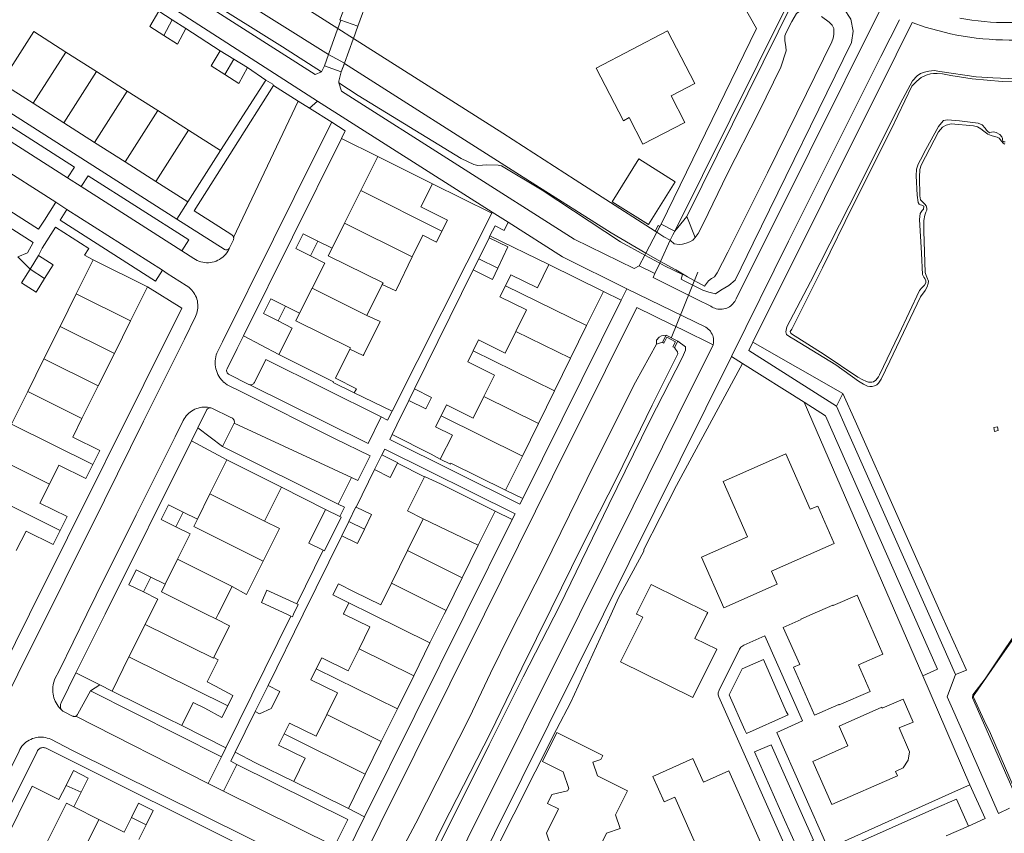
# Model space of a CAD drawing. Header units: metres. Extents: x 89888 to 94270, y 464165 to 468904.
# Tile 320 of 369: x 93021 to 93167, y 467467 to 467588. Entities that reach past the tile are written whole.
import ezdxf

# ---------------------------------------------------------------- set-up
doc = ezdxf.new("R2010")
doc.units = ezdxf.units.M
for name, color, linetype, lineweight in [('B_BEBOUWINGSGRENS_0', 251, 'CONTINUOUS', 13), ('B_LUIFEL_1', 251, 'CONTINUOUS', 13), ('B_TUSSENMUUR_0', 251, 'CONTINUOUS', 13), ('G_GRENS_ALGEMEEN_0', 251, 'CONTINUOUS', 13), ('K_KUNSTWERKGRENS_0', 251, 'CONTINUOUS', 13), ('K_KUNSTWERKGRENS_1', 251, 'CONTINUOUS', 13), ('T_CULTUURGRENS_0', 251, 'CONTINUOUS', 13), ('T_HEK_LIJN_0', 251, 'CONTINUOUS', 13), ('V_WEGGRENS_0', 251, 'CONTINUOUS', 13), ('V_WEGGRENS_1', 251, 'CONTINUOUS', 13), ('W_DUIKER_-1', 251, 'CONTINUOUS', 13), ('W_WALBESCHERMING_LIJN_0', 251, 'CONTINUOUS', 13), ('W_WATERGRENS_0', 251, 'CONTINUOUS', 13)]:
    doc.layers.add(name, color=color, linetype=linetype, lineweight=lineweight)

msp = doc.modelspace()

# ---------------------------------------------------------------- linework, layer by layer
at = {"layer": 'B_BEBOUWINGSGRENS_0'}
for p, q in [((93041.25, 467589.59), (93043.27, 467588.3)), ((93043.27, 467588.3), (93045.29, 467587.01)), ((93120.9, 467578.81), (93116.84, 467586.64)), ((93027.45, 467583.5), (93032.01, 467580.59)), ((93050.37, 467583.68), (93052.39, 467582.43)), ((93052.39, 467582.43), (93054.42, 467581.18)), ((93032.01, 467580.59), (93036.56, 467577.69)), ((93036.56, 467577.69), (93041.1, 467574.79)), ((93027.15, 467572.98), (93022.6, 467575.89)), ((93041.1, 467574.79), (93045.65, 467571.89)), ((93031.7, 467570.08), (93027.15, 467572.98)), ((93045.65, 467571.89), (93050.41, 467568.86)), ((93036.25, 467567.17), (93031.7, 467570.08)), ((93050.41, 467568.86), (93045.57, 467561.23)), ((93040.8, 467564.27), (93036.25, 467567.17)), ((93071.27, 467562.92), (93073.79, 467567.97)), ((93073.79, 467567.97), (93081.9, 467563.93)), ((93112.55, 467567.61), (93108.58, 467561.26)), ((93045.57, 467561.23), (93040.8, 467564.27)), ((93068.86, 467558.1), (93071.27, 467562.92)), ((93066.99, 467554.35), (93068.86, 467558.1)), ((93064.88, 467555.4), (93066.99, 467554.35)), ((93022.13, 467551.23), (93023.41, 467553.26)), ((93029.01, 467547.59), (93031.53, 467552.65)), ((93031.53, 467552.65), (93039.6, 467548.64)), ((93087.97, 467551.14), (93088.78, 467552.78)), ((93088.78, 467552.78), (93091.63, 467551.37)), ((93099.2, 467551.93), (93107.32, 467547.94)), ((93039.6, 467548.64), (93037.07, 467543.57)), ((93062.17, 467544.69), (93064.03, 467548.42)), ((93074.46, 467548.99), (93072.16, 467544.38)), ((93026.6, 467542.75), (93029.01, 467547.59)), ((93107.32, 467547.94), (93104.81, 467542.86)), ((93060.06, 467545.74), (93062.17, 467544.69)), ((93024.19, 467537.9), (93026.6, 467542.75)), ((93037.07, 467543.57), (93034.66, 467538.73)), ((93104.81, 467542.86), (93102.43, 467538.03)), ((93021.79, 467533.08), (93024.19, 467537.9)), ((93034.66, 467538.73), (93032.26, 467533.9)), ((93102.43, 467538.03), (93100.04, 467533.18)), ((93032.26, 467533.9), (93029.85, 467529.06)), ((93019.38, 467528.24), (93021.79, 467533.08)), ((93078.41, 467531.74), (93079.25, 467533.45)), ((93100.04, 467533.18), (93097.65, 467528.33)), ((93097.65, 467528.33), (93095.26, 467523.49)), ((93073.31, 467521.47), (93074.4, 467523.67)), ((93095.26, 467523.49), (93092.76, 467518.43)), ((93048.86, 467517.86), (93051.37, 467522.92)), ((93051.37, 467522.92), (93059.48, 467518.86)), ((93092.76, 467518.43), (93084.63, 467522.42)), ((93059.48, 467518.86), (93056.98, 467513.83)), ((93046.99, 467514.09), (93048.86, 467517.86)), ((93044.87, 467515.14), (93046.99, 467514.09)), ((93066.01, 467515.54), (93068.16, 467514.48)), ((93068.16, 467514.48), (93068.34, 467514.4)), ((93091.22, 467515.32), (93088.71, 467510.24)), ((93068.43, 467511.62), (93069.47, 467513.78)), ((93078.22, 467509.43), (93080.55, 467514.17)), ((93045.9, 467511.91), (93043.78, 467512.96)), ((93044.04, 467508.17), (93045.9, 467511.91)), ((93088.71, 467510.24), (93086.33, 467505.41)), ((93075.82, 467504.58), (93078.22, 467509.43)), ((93042.19, 467504.43), (93044.04, 467508.17)), ((93040.07, 467505.49), (93042.19, 467504.43)), ((93086.33, 467505.41), (93083.93, 467500.55)), ((93057.33, 467503.57), (93061.76, 467501.52)), ((93036.83, 467493.64), (93039.23, 467498.47)), ((93081.54, 467495.72), (93079.13, 467490.83)), ((93034.31, 467488.58), (93036.83, 467493.64)), ((93079.13, 467490.83), (93076.71, 467485.91)), ((93055.59, 467485.53), (93057.49, 467489.38)), ((93076.71, 467485.91), (93074.31, 467481.07)), ((93074.31, 467481.07), (93071.92, 467476.22)), ((93101.31, 467476.57), (93102.14, 467474.11)), ((93069.42, 467471.15), (93061.31, 467475.16)), ((93071.92, 467476.22), (93069.42, 467471.15)), ((93028.62, 467471.37), (93029.71, 467473.55)), ((93032.37, 467469.5), (93028.62, 467471.37)), ((93038.3, 467466.54), (93039.39, 467468.72))]:
    msp.add_line(p, q, dxfattribs=at)
for points in [[(93042, 467585.97), (93039.94, 467587.28), (93041.25, 467589.59)], [(93022.6, 467575.89), (93017.83, 467578.93), (93022.68, 467586.54), (93027.45, 467583.5)], [(93045.29, 467587.01), (93044.06, 467584.66), (93042, 467585.97)], [(93116.84, 467586.64), (93106.2, 467581.09), (93110.26, 467573.26), (93111.14, 467573.75), (93113.17, 467569.82), (93119.37, 467573.05), (93117.35, 467576.98), (93120.9, 467578.81)], [(93051.09, 467580.16), (93049.03, 467581.47), (93050.37, 467583.68)], [(93054.42, 467581.18), (93053.16, 467578.84), (93051.09, 467580.16)], [(93108.58, 467561.26), (93114.01, 467557.87), (93117.98, 467564.23), (93112.55, 467567.61)], [(93081.9, 467563.93), (93080.19, 467560.5), (93084.12, 467558.53), (93083.32, 467556.91)], [(93083.32, 467556.91), (93082.5, 467555.27), (93080.46, 467556.29), (93078.91, 467553.08)], [(93063.79, 467553.21), (93061.6, 467554.3), (93062.69, 467556.49), (93064.88, 467555.4)], [(93023.41, 467553.26), (93025.58, 467551.9), (93024.3, 467549.87)], [(93064.03, 467548.42), (93065.9, 467552.15), (93063.79, 467553.21)], [(93078.91, 467553.08), (93076.56, 467548.22), (93076.45, 467548), (93074.46, 467548.99)], [(93024.3, 467549.87), (93023.02, 467547.84), (93020.85, 467549.2), (93022.13, 467551.23)], [(93091.63, 467551.37), (93090.82, 467549.73), (93087.97, 467551.14)], [(93092.74, 467548.78), (93093.55, 467550.42), (93097.49, 467548.48), (93099.2, 467551.93)], [(93094.29, 467541.99), (93095.88, 467545.2), (93091.93, 467547.15), (93092.74, 467548.78)], [(93058.97, 467543.55), (93056.79, 467544.64), (93057.88, 467546.83), (93060.06, 467545.74)], [(93072.16, 467544.38), (93074.12, 467543.46), (93071.7, 467538.57), (93071.62, 467538.41), (93069.65, 467539.36)], [(93059.11, 467538.55), (93061.08, 467542.49), (93058.97, 467543.55)], [(93087.96, 467539.1), (93088.77, 467540.74), (93092.71, 467538.79), (93094.29, 467541.99)], [(93069.65, 467539.36), (93067.5, 467535.04), (93070.61, 467533.48), (93070.29, 467532.85)], [(93070.29, 467532.85), (93067.18, 467534.39), (93067.23, 467534.5), (93059.11, 467538.55)], [(93089.52, 467532.32), (93091.1, 467535.52), (93087.15, 467537.46), (93087.96, 467539.1)], [(93079.25, 467533.45), (93081.77, 467532.16), (93080.94, 467530.48), (93078.41, 467531.74)], [(93083.19, 467529.44), (93084, 467531.08), (93087.94, 467529.13), (93089.52, 467532.32)], [(93083.07, 467523.02), (93084.86, 467526.58), (93082.38, 467527.8), (93083.19, 467529.44)], [(93029.85, 467529.06), (93028.48, 467526.31), (93032.48, 467524.29), (93031.46, 467522.22)], [(93074.4, 467523.67), (93076.74, 467522.49), (93076.72, 467522.45)], [(93141.6, 467510.47), (93139.14, 467516.06), (93138.03, 467515.58), (93134.4, 467523.82), (93125.07, 467519.7), (93128.71, 467511.46), (93121.85, 467508.44), (93125.18, 467500.95), (93133.09, 467504.44), (93132.25, 467506.36), (93141.6, 467510.47)], [(93031.46, 467522.22), (93030.43, 467520.13), (93026.41, 467522.14), (93025.01, 467519.32)], [(93076.72, 467522.45), (93075.64, 467520.3), (93073.31, 467521.47)], [(93084.63, 467522.42), (93084.59, 467522.3), (93083.07, 467523.02)], [(93080.55, 467514.17), (93078.19, 467515.33), (93078.24, 467515.44), (93080.72, 467520.39)], [(93080.72, 467520.39), (93080.74, 467520.45), (93083.1, 467519.34), (93091.22, 467515.32)], [(93025.01, 467519.32), (93023.6, 467516.5), (93027.63, 467514.5), (93026.6, 467512.42)], [(93043.78, 467512.96), (93041.6, 467514.04), (93042.69, 467516.22), (93044.87, 467515.14)], [(93069.47, 467513.78), (93070.51, 467515.94), (93070.58, 467515.91)], [(93065.69, 467509.49), (93063.56, 467510.55), (93066.01, 467515.54)], [(93070.58, 467515.91), (93072.87, 467514.8), (93071.82, 467512.63)], [(93056.98, 467513.83), (93059.18, 467512.72), (93056.76, 467507.86)], [(93068.34, 467514.4), (93065.88, 467509.4), (93065.69, 467509.49)], [(93026.6, 467512.42), (93025.57, 467510.36), (93021.54, 467512.34), (93020.09, 467509.44)], [(93071.82, 467512.63), (93070.78, 467510.48), (93068.43, 467511.62)], [(93056.76, 467507.86), (93054.3, 467502.92), (93052.15, 467504.13)], [(93038.98, 467503.29), (93036.81, 467504.36), (93037.89, 467506.57), (93040.07, 467505.49)], [(93069.49, 467501.68), (93067.13, 467502.85), (93067.94, 467504.48), (93070.3, 467503.31), (93074.24, 467501.37), (93075.82, 467504.58)], [(93122.67, 467500), (93122.79, 467500.25), (93114.39, 467504.41), (93112.2, 467500.04), (93112.28, 467500), (93113.14, 467499.57), (93109.82, 467492.94), (93120.59, 467487.62), (93124.14, 467494.79), (93120.89, 467496.4), (93122.67, 467500)], [(93039.23, 467498.47), (93039.99, 467500), (93041.1, 467502.24), (93038.98, 467503.29)], [(93052.15, 467504.13), (93050.1, 467500), (93049.74, 467499.29)], [(93060.88, 467499.72), (93060.27, 467500), (93056.49, 467501.75), (93057.33, 467503.57)], [(93146.21, 467500), (93144.98, 467502.81), (93141.43, 467501.26), (93141.39, 467501.35), (93138.31, 467500), (93136.64, 467499.27), (93136.68, 467499.18), (93134.02, 467498.02), (93136.46, 467492.54), (93135.54, 467492.13), (93138.66, 467485.01), (93142.28, 467486.59), (93142.32, 467486.51), (93146.93, 467488.53), (93145.2, 467492.48), (93148.82, 467494.06), (93146.21, 467500)], [(93061.76, 467501.52), (93061.94, 467501.43), (93061.28, 467500), (93061.1, 467499.61), (93060.88, 467499.72)], [(93068.76, 467500), (93068.68, 467500.04), (93069.49, 467501.68)], [(93071.01, 467494.83), (93072.63, 467498.1), (93068.76, 467500)], [(93083.93, 467500.55), (93083.66, 467500), (93081.54, 467495.72)], [(93049.74, 467499.29), (93051.77, 467498.28), (93049.43, 467493.54)], [(93064.65, 467491.88), (93065.46, 467493.51), (93069.4, 467491.56), (93071.01, 467494.83)], [(93049.43, 467493.54), (93050.06, 467493.23), (93050.01, 467493.13), (93048.43, 467489.93), (93049.7, 467489.3), (93052.25, 467487.9), (93051.5, 467486.39)], [(93066.21, 467485.09), (93067.79, 467488.29), (93063.85, 467490.24), (93064.65, 467491.88)], [(93044.66, 467483.46), (93042.43, 467484.56), (93034.31, 467488.58)], [(93057.49, 467489.38), (93059.26, 467488.53), (93057.93, 467485.98), (93056.24, 467485.19), (93055.59, 467485.53)], [(93051.5, 467486.39), (93050.63, 467484.65), (93048.08, 467486.04), (93046.36, 467486.9), (93044.66, 467483.46)], [(93148.73, 467486.02), (93148.67, 467486.16), (93142.32, 467483.36), (93143.61, 467480.42), (93138.43, 467478.13), (93141.25, 467471.73), (93150.96, 467476), (93150.67, 467476.65), (93151.84, 467477.16), (93152.59, 467478.29), (93152.78, 467479.54), (93151.25, 467483.1), (93153.31, 467483.95), (93151.84, 467487.39), (93148.73, 467486.02)], [(93059.89, 467482.22), (93060.68, 467483.81), (93064.62, 467481.87), (93066.21, 467485.09)], [(93102.14, 467474.11), (93101.96, 467473.76), (93099.64, 467473.23), (93098.98, 467471.89), (93100.63, 467471.06), (93098.83, 467467.46), (93099.52, 467465.46), (93101.53, 467466.13), (93106.01, 467463.93), (93107.78, 467467.49), (93109.79, 467468.17), (93109.11, 467470.19), (93110.88, 467473.76), (93106.41, 467475.99), (93105.74, 467478), (93106.9, 467478.39), (93107.2, 467478.99), (93100.4, 467482.4), (93098.24, 467478.09), (93101.31, 467476.57)], [(93061.31, 467475.16), (93063.01, 467478.6), (93059.06, 467480.54), (93059.89, 467482.22)], [(93131.04, 467465.26), (93125.94, 467476.72), (93122.15, 467475.03), (93120.58, 467478.55), (93114.62, 467475.89), (93116.3, 467472.12), (93117.89, 467472.83), (93122.88, 467461.62), (93131.04, 467465.26)], [(93029.71, 467473.55), (93030.76, 467475.66), (93028.57, 467476.76), (93027.48, 467474.57)], [(93027.48, 467474.57), (93026.43, 467472.46), (93022.45, 467474.43), (93018.44, 467466.35), (93023.5, 467463.82)], [(93039.39, 467468.72), (93040.44, 467470.83), (93038.25, 467471.92), (93037.2, 467469.81)], [(93037.2, 467469.81), (93036.11, 467467.63), (93032.37, 467469.5)]]:
    msp.add_lwpolyline(points, dxfattribs=at)
at = {"layer": 'B_LUIFEL_1'}
msp.add_line((93088.78, 467552.78), (93090.32, 467555.92), dxfattribs=at)
msp.add_lwpolyline([(93091.63, 467551.37), (93093.12, 467554.54), (93090.32, 467555.92)], dxfattribs=at)
at = {"layer": 'B_TUSSENMUUR_0'}
for p, q in [((93043.27, 467588.3), (93042, 467585.97)), ((93027.45, 467583.5), (93022.6, 467575.89)), ((93052.39, 467582.43), (93051.09, 467580.16)), ((93027.15, 467572.98), (93032.01, 467580.59)), ((93036.56, 467577.69), (93031.7, 467570.08)), ((93036.25, 467567.17), (93041.1, 467574.79)), ((93040.8, 467564.27), (93045.65, 467571.89)), ((93083.32, 467556.91), (93071.27, 467562.92)), ((93068.86, 467558.1), (93078.91, 467553.08)), ((93064.88, 467555.4), (93063.79, 467553.21)), ((93022.13, 467551.23), (93024.3, 467549.87)), ((93064.03, 467548.42), (93072.16, 467544.38)), ((93092.74, 467548.78), (93104.81, 467542.86)), ((93029.01, 467547.59), (93037.07, 467543.57)), ((93060.06, 467545.74), (93058.97, 467543.55)), ((93026.6, 467542.75), (93034.66, 467538.73)), ((93094.29, 467541.99), (93102.43, 467538.03)), ((93024.19, 467537.9), (93032.26, 467533.9)), ((93087.96, 467539.1), (93100.04, 467533.18)), ((93021.79, 467533.08), (93029.85, 467529.06)), ((93089.52, 467532.32), (93097.65, 467528.33)), ((93083.19, 467529.44), (93095.26, 467523.49)), ((93019.38, 467528.24), (93031.46, 467522.22)), ((93016.94, 467523.34), (93025.01, 467519.32)), ((93026.6, 467512.42), (93014.51, 467518.45)), ((93056.98, 467513.83), (93048.86, 467517.86)), ((93044.87, 467515.14), (93043.78, 467512.96)), ((93069.47, 467513.78), (93071.82, 467512.63)), ((93080.55, 467514.17), (93088.71, 467510.24)), ((93078.22, 467509.43), (93086.33, 467505.41)), ((93044.04, 467508.17), (93052.15, 467504.13)), ((93038.98, 467503.29), (93040.07, 467505.49)), ((93075.82, 467504.58), (93083.93, 467500.55)), ((93069.49, 467501.68), (93072.89, 467500)), ((93048.32, 467500), (93049.74, 467499.29)), ((93072.89, 467500), (93081.54, 467495.72)), ((93071.01, 467494.83), (93079.13, 467490.83)), ((93036.83, 467493.64), (93051.5, 467486.39)), ((93076.71, 467485.91), (93064.65, 467491.88)), ((93066.21, 467485.09), (93074.31, 467481.07)), ((93059.89, 467482.22), (93071.92, 467476.22)), ((93027.48, 467474.57), (93029.71, 467473.55)), ((93028.31, 467461.42), (93032.37, 467469.5)), ((93037.2, 467469.81), (93039.39, 467468.72))]:
    msp.add_line(p, q, dxfattribs=at)
for points in [[(93066.99, 467554.35), (93066.44, 467553.24), (93074.57, 467549.21), (93074.46, 467548.99)], [(93062.17, 467544.69), (93061.62, 467543.59), (93069.75, 467539.54), (93069.65, 467539.36)], [(93046.99, 467514.09), (93046.45, 467513), (93056.76, 467507.86)], [(93042.19, 467504.43), (93041.64, 467503.33), (93048.32, 467500)], [(93049.43, 467493.54), (93049.38, 467493.44), (93039.23, 467498.47)], [(93023.5, 467463.82), (93027.53, 467471.91), (93028.62, 467471.37)]]:
    msp.add_lwpolyline(points, dxfattribs=at)
at = {"layer": 'G_GRENS_ALGEMEEN_0'}
for p, q in [((93116.61, 467541.46), (93116.07, 467540.39)), ((93116.61, 467541.46), (93118.36, 467540.56)), ((93117.85, 467539.61), (93118.36, 467540.56))]:
    msp.add_line(p, q, dxfattribs=at)
for points in [[(93115, 467556.88), (93115.44, 467557.75), (93115.63, 467557.61), (93115.68, 467557.57)], [(93115.68, 467557.57), (93115.69, 467557.57), (93115.86, 467557.92)]]:
    msp.add_lwpolyline(points, dxfattribs=at)
at = {"layer": 'K_KUNSTWERKGRENS_0'}
msp.add_lwpolyline([(93165.27, 467527.71), (93165.4, 467527.15), (93165.96, 467527.27), (93165.83, 467527.84), (93165.27, 467527.71)], dxfattribs=at)
at = {"layer": 'K_KUNSTWERKGRENS_1'}
for p, q in [((93068.28, 467588.23), (93067.84, 467587.01)), ((93068.28, 467588.23), (93070.83, 467587.33)), ((93070.18, 467585.53), (93070.83, 467587.33)), ((93068.83, 467581.82), (93070.13, 467585.39)), ((93070.13, 467585.39), (93070.18, 467585.53)), ((93066.45, 467583.12), (93065.85, 467581.46)), ((93068.37, 467580.54), (93068.83, 467581.82)), ((93065.85, 467581.46), (93068.37, 467580.54)), ((93115.68, 467557.57), (93115.24, 467556.73)), ((93115.86, 467557.92), (93115.68, 467557.57)), ((93115.86, 467557.92), (93117.89, 467556.9)), ((93117.6, 467556.32), (93117.89, 467556.9)), ((93115.24, 467556.73), (93113.62, 467553.64)), ((93115.78, 467552.4), (93117.23, 467555.53)), ((93117.23, 467555.53), (93117.6, 467556.32)), ((93113.47, 467553.34), (93112.63, 467551.74)), ((93113.62, 467553.64), (93113.47, 467553.34)), ((93112.63, 467551.74), (93114.96, 467550.62)), ((93114.96, 467550.62), (93115.66, 467552.14)), ((93115.66, 467552.14), (93115.78, 467552.4))]:
    msp.add_line(p, q, dxfattribs=at)
msp.add_lwpolyline([(93067.84, 467587.01), (93067.79, 467586.87), (93066.5, 467583.27), (93066.45, 467583.12)], dxfattribs=at)
at = {"layer": 'T_CULTUURGRENS_0'}
for p, q in [((93117.89, 467556.9), (93119.67, 467559.05)), ((93119.67, 467559.05), (93120.91, 467555.94)), ((93115.66, 467552.14), (93113.47, 467553.34)), ((93119.06, 467550.53), (93119.04, 467550.46)), ((93142.85, 467532.79), (93129.5, 467540.39)), ((93141.94, 467530.89), (93142.85, 467532.79)), ((93047.05, 467527.69), (93050.71, 467524.91)), ((93075.56, 467525.95), (93075.91, 467526.66)), ((93075.91, 467526.66), (93081.73, 467523.75)), ((93094.89, 467516.32), (93075.56, 467525.95)), ((93092.76, 467518.43), (93095.31, 467517.16)), ((93108.45, 467500), (93109.55, 467502.4)), ((93031.12, 467488.59), (93032.49, 467489.48)), ((93052.62, 467479.48), (93055.6, 467477.89)), ((93069.42, 467471.15), (93071.83, 467469.87)), ((93071.83, 467469.87), (93069.23, 467464.63))]:
    msp.add_line(p, q, dxfattribs=at)
for points in [[(93065.43, 467580.55), (93059.61, 467584.28), (93048.28, 467591.42), (93042.93, 467594.82), (93028.34, 467604.22), (93013.98, 467613.05), (93002.38, 467620.85), (92998.18, 467623.54), (92987.9, 467630.3), (92977.46, 467637.09), (92964.72, 467644.79), (92955.4, 467650.55), (92952.49, 467652.53), (92949.93, 467654.7), (92949.2, 467655.48), (92948.81, 467656.14), (92948.63, 467656.97), (92948.6, 467658.17), (92948.68, 467658.44), (92949.06, 467659.42), (92950.09, 467661.54)], [(93119.67, 467559.05), (93135.54, 467591.09), (93137.78, 467591.99), (93139.71, 467591.9), (93141.34, 467591.34)], [(93141.34, 467591.34), (93143.02, 467589.97), (93144.04, 467588.4), (93144.39, 467586.6), (93144.14, 467584.91), (93129.54, 467555.1), (93126.89, 467549.61), (93125.91, 467548.81), (93124.73, 467548.1), (93123.96, 467547.59), (93122.94, 467547.82), (93122.07, 467548.12), (93119.3, 467549.53), (93118.83, 467549.78), (93119.04, 467550.46)], [(93166.91, 467569.83), (93166.67, 467569.95), (93166.44, 467570.28), (93166.09, 467570.68), (93165.77, 467570.85), (93165.37, 467570.97), (93164.9, 467571.1), (93164.42, 467571.31), (93163.79, 467571.72), (93163.36, 467572.09), (93162.88, 467572.38), (93162.25, 467572.51), (93158.94, 467572.82), (93158.22, 467572.63), (93157.69, 467572.32), (93157.08, 467571.65), (93154.51, 467566.71), (93154.29, 467566.04), (93154.23, 467564.92), (93154.3, 467562.12), (93154.41, 467561.56), (93154.64, 467561.28), (93155.04, 467560.91), (93155.23, 467560.67), (93155.34, 467560.31), (93155.34, 467560.03), (93155.21, 467559.71), (93155.04, 467559.27), (93154.91, 467558.48), (93154.88, 467556.88), (93155.08, 467550.73), (93155.23, 467550.28), (93155.35, 467550.04), (93155.57, 467549.48), (93155.53, 467549.12), (93155.4, 467548.64), (93155.07, 467548.09), (93154.41, 467547.15), (93149.83, 467537.57), (93148.58, 467534.88), (93148.17, 467534.29), (93147.89, 467534.05), (93147.57, 467533.9), (93147.21, 467533.83), (93146.88, 467533.79), (93146.53, 467533.88), (93145.93, 467534.17), (93145.18, 467534.62), (93141.8, 467537.01), (93135.6, 467540.84), (93134.97, 467541.17), (93134.5, 467541.54), (93134.38, 467541.94), (93134.56, 467542.66), (93138.08, 467549.34), (93145.26, 467563.46), (93151.41, 467575.92), (93153.23, 467579.24), (93153.88, 467579.94), (93154.41, 467580.29), (93155.01, 467580.52), (93155.62, 467580.67), (93156.42, 467580.73), (93157.29, 467580.59), (93162.67, 467579.81), (93165.14, 467579.65), (93168.61, 467579.5)], [(93113.47, 467553.34), (93109.86, 467555.31), (93098.19, 467563), (93092.15, 467566.59), (93091.65, 467566.7), (93089.9, 467566.76), (93089.34, 467566.68), (93088.64, 467566.65), (93088.07, 467566.78), (93086.17, 467567.69), (93070.86, 467577.06), (93068, 467578.9)], [(93119.04, 467550.46), (93116.38, 467551.75), (93115.66, 467552.14)], [(93115.17, 467540.1), (93115.17, 467540.69), (93115.58, 467541.12), (93115.94, 467541.35), (93116.61, 467541.46)], [(93118.36, 467540.56), (93119.47, 467539.7), (93119.49, 467539.21), (93119.04, 467538.18), (93114.18, 467528.73), (93108.11, 467516.3)], [(93127.97, 467537.23), (93118.17, 467519.09), (93113.29, 467509.58), (93113.32, 467509.36)], [(93159.6, 467491.01), (93161.21, 467491.67), (93157.49, 467500), (93144.68, 467528.69), (93142.85, 467532.79)], [(93108.11, 467516.3), (93100.83, 467501.27), (93095.4, 467490.71), (93090.34, 467480.57), (93082.84, 467465.57), (93081.18, 467462.59)], [(93095.31, 467517.16), (93095.26, 467517.06), (93094.89, 467516.32)], [(93100.31, 467482.88), (93102.46, 467486.94), (93108.45, 467500)], [(93169.05, 467471.84), (93162.13, 467487.59), (93162.18, 467488.02), (93163.98, 467490.41), (93166.08, 467493.53), (93168.59, 467497.27), (93168.95, 467497.63), (93169.19, 467497.7), (93169.35, 467497.66), (93176.42, 467493.53), (93180.52, 467490.89), (93181.41, 467490.4)], [(93052.87, 467477.69), (93051.96, 467478.14), (93052.62, 467479.48)], [(93067.34, 467465.54), (93069.32, 467469.52), (93052.87, 467477.69)]]:
    msp.add_lwpolyline(points, dxfattribs=at)
at = {"layer": 'T_HEK_LIJN_0'}
for p, q in [((93090.45, 467556.17), (93099.2, 467551.93)), ((93081.73, 467523.75), (93083.07, 467523.02)), ((93076.72, 467522.45), (93080.72, 467520.39)), ((93061.31, 467475.16), (93055.6, 467477.89))]:
    msp.add_line(p, q, dxfattribs=at)
at = {"layer": 'V_WEGGRENS_0'}
for p, q in [((93070.83, 467587.33), (93073.98, 467596.04)), ((93117.89, 467556.9), (93134.35, 467589.97)), ((93150.78, 467583.08), (93153.17, 467587.88)), ((93045.29, 467587.01), (93050.37, 467583.68)), ((93130.03, 467586.98), (93115.86, 467557.92)), ((92995.35, 467585.42), (93027.72, 467564.8)), ((93066.45, 467583.11), (93065.85, 467581.46)), ((93129.5, 467540.39), (93150.78, 467583.08)), ((93054.42, 467581.18), (93057.18, 467579.34)), ((93065.85, 467581.46), (93065.43, 467580.55)), ((93050.41, 467568.86), (93057.18, 467579.34)), ((93058.3, 467578.54), (93061.97, 467576.21)), ((93061.97, 467576.21), (93052.37, 467555.97)), ((93063.65, 467575.16), (93061.97, 467576.21)), ((93063.65, 467575.16), (93064.85, 467576.19)), ((93064.85, 467576.19), (93090.8, 467559.7)), ((93066.95, 467573.06), (93063.65, 467575.16)), ((93053.82, 467541.32), (93068.41, 467570.66)), ((93073.79, 467567.97), (93068.41, 467570.66)), ((93027.72, 467564.8), (93029.74, 467563.5)), ((93029.74, 467563.5), (93044.66, 467553.97)), ((93090.72, 467559.54), (93081.9, 467563.93)), ((93025.96, 467561.18), (93024.26, 467558.51)), ((93025.96, 467561.18), (93027.6, 467560.13)), ((93041.8, 467551.08), (93027.6, 467560.13)), ((93043.93, 467558.66), (93045.57, 467561.23)), ((93090.72, 467559.54), (93075.91, 467530.17)), ((93090.8, 467559.7), (93090.72, 467559.54)), ((93090.8, 467559.7), (93093.14, 467558.21)), ((93090.32, 467555.92), (93090.45, 467556.17)), ((93020.34, 467553.08), (93022.13, 467551.23)), ((93079.25, 467533.45), (93087.97, 467551.14)), ((93112.63, 467551.74), (93111.88, 467551.35)), ((93039.6, 467548.64), (93044.66, 467545.46)), ((93110.79, 467548.34), (93109.94, 467546.63)), ((93109.94, 467546.63), (93095.31, 467517.16)), ((93109.94, 467546.63), (93107.32, 467547.94)), ((93119, 467542.26), (93123.59, 467540.01)), ((93053.82, 467541.32), (93059.11, 467538.55)), ((93128.88, 467539.18), (93129.5, 467540.39)), ((93126.35, 467538.26), (93127.97, 467537.23)), ((93141.94, 467530.89), (93128.88, 467539.18)), ((93127.97, 467537.23), (93137.1, 467531.47)), ((93070.29, 467532.85), (93075.91, 467530.17)), ((93076.63, 467528.14), (93078.41, 467531.74)), ((93154.75, 467490.84), (93137.1, 467531.47)), ((93137.1, 467531.47), (93140.27, 467529.46)), ((93075.23, 467528.83), (93074.3, 467529.3)), ((93075.91, 467530.17), (93075.23, 467528.83)), ((93046.1, 467525.74), (93047.05, 467527.69)), ((93052.46, 467528.36), (93050.71, 467524.91)), ((93069.88, 467520.32), (93052.46, 467528.36)), ((93075.91, 467526.66), (93076.63, 467528.14)), ((93051.37, 467522.92), (93046.1, 467525.74)), ((93050.71, 467524.91), (93067.92, 467516.35)), ((93074.4, 467523.67), (93074.84, 467524.49)), ((93074.84, 467524.49), (93094.18, 467514.89)), ((93069.88, 467520.32), (93067.92, 467516.35)), ((93070.58, 467515.91), (93073.31, 467521.47)), ((93066.01, 467515.54), (93059.48, 467518.86)), ((93093.77, 467514.07), (93091.22, 467515.32)), ((93094.18, 467514.89), (93093.77, 467514.07)), ((93093.77, 467514.07), (93086.79, 467500)), ((93065.69, 467509.49), (93061.76, 467501.52)), ((93113.32, 467509.36), (93109.55, 467502.4)), ((93086.79, 467500), (93071.83, 467469.87)), ((93060.88, 467499.72), (93051.24, 467480.15)), ((93028.96, 467491.28), (93032.49, 467489.48)), ((93154.75, 467490.84), (93161.74, 467474.67)), ((93050.57, 467478.81), (93031.12, 467488.59)), ((93032.49, 467489.48), (93034.31, 467488.58)), ((93052.62, 467479.48), (93055.59, 467485.53)), ((93028.95, 467484.85), (93048.6, 467474.85)), ((93044.66, 467483.46), (93051.24, 467480.15)), ((93024.52, 467480.07), (93066.63, 467459.13)), ((93051.24, 467480.15), (93050.57, 467478.81)), ((93050.57, 467478.81), (93048.6, 467474.85)), ((93052.87, 467477.69), (93050.86, 467473.71)), ((93048.6, 467474.85), (93050.86, 467473.71)), ((93050.86, 467473.71), (93067.34, 467465.54))]:
    msp.add_line(p, q, dxfattribs=at)
for points in [[(93065.43, 467580.55), (93064.5, 467580.18), (93000, 467621.27), (92959.37, 467647.16), (92943.96, 467656.98), (92946.79, 467661.43)], [(93114.24, 467635.49), (93114.91, 467623.88), (93115.01, 467622.77), (93115.13, 467621.66), (93115.28, 467620.56), (93115.46, 467619.46), (93115.65, 467618.36), (93115.86, 467617.27), (93116.1, 467616.19), (93116.36, 467615.11), (93116.65, 467614.03), (93116.95, 467612.96), (93117.28, 467611.9), (93117.63, 467610.84), (93118, 467609.79), (93118.39, 467608.75), (93118.8, 467607.72), (93119.24, 467606.69), (93119.69, 467605.68), (93120.17, 467604.67), (93120.67, 467603.68), (93121.18, 467602.69), (93121.72, 467601.72), (93130.03, 467586.98)], [(93064.85, 467576.19), (92987.89, 467625.71), (92985.5, 467626.77)], [(93043.93, 467558.66), (93000, 467586.68), (92979.64, 467599.67)], [(93069.86, 467595.9), (93070.04, 467593.13), (93068.16, 467588.27), (93068.28, 467588.23)], [(93148.46, 467589.86), (93137.89, 467568.65), (93127.03, 467546.86), (93126.93, 467546.65), (93126.82, 467546.46), (93126.69, 467546.27), (93126.54, 467546.1), (93126.38, 467545.94), (93126.21, 467545.8), (93126.02, 467545.67), (93125.82, 467545.56), (93125.62, 467545.47), (93125.4, 467545.39)], [(93189.22, 467589.09), (93176.55, 467588.35), (93169.38, 467587.9), (93168.46, 467587.87), (93167.54, 467587.86), (93166.62, 467587.87), (93165.71, 467587.9), (93164.79, 467587.95), (93163.87, 467588.03), (93162.95, 467588.13), (93162.04, 467588.24), (93161.13, 467588.38), (93160.23, 467588.54)], [(93151.29, 467588.3), (93148.49, 467582.81), (93134.77, 467555.38), (93126.35, 467538.26)], [(93153.17, 467587.88), (93155.07, 467587.21), (93156.01, 467586.92), (93156.95, 467586.67), (93157.89, 467586.43), (93158.84, 467586.21), (93159.8, 467586.02), (93160.76, 467585.85), (93161.72, 467585.7), (93162.68, 467585.57), (93163.65, 467585.47), (93164.62, 467585.39), (93165.6, 467585.33), (93166.57, 467585.29), (93167.55, 467585.27), (93168.52, 467585.28), (93189.65, 467586.53)], [(93027.72, 467564.8), (93028.75, 467566.41), (93000, 467584.74)], [(93068, 467578.9), (93068.02, 467579.18), (93068.37, 467580.54)], [(93057.18, 467579.34), (93058.22, 467578.7), (93058.3, 467578.54)], [(93111.88, 467551.35), (93102.96, 467555.71), (93068.39, 467577.66), (93068, 467578.9)], [(93058.3, 467578.54), (93046.5, 467559.92), (93050.16, 467557.57), (93052.1, 467556.34), (93052.18, 467556.28), (93052.24, 467556.21), (93052.3, 467556.14), (93052.34, 467556.05), (93052.37, 467555.97)], [(92989.02, 467576.59), (93000, 467569.61), (93022.61, 467555.22), (93021.74, 467553.69), (93020.34, 467553.08)], [(93049.82, 467536.17), (93049.74, 467536.46), (93049.68, 467536.75), (93049.65, 467537.04), (93049.63, 467537.34), (93049.64, 467537.64), (93049.67, 467537.93), (93049.73, 467538.22), (93049.8, 467538.51), (93049.9, 467538.79), (93050.72, 467540.46), (93058.28, 467555.68), (93064.44, 467568.08), (93066.95, 467573.06)], [(93068.41, 467570.66), (93068.94, 467571.81), (93066.95, 467573.06)], [(93024.26, 467558.51), (93023.4, 467557.16), (93012.88, 467563.85), (93015.45, 467567.89)], [(93015.45, 467567.89), (93016.76, 467567.04), (93025.96, 467561.18)], [(93044.66, 467553.97), (93045.71, 467555.59), (93030.76, 467565.13), (93029.74, 467563.5)], [(93027.6, 467560.13), (93026.59, 467558.5), (93040.78, 467549.45), (93041.8, 467551.08)], [(93051.77, 467554.43), (93051.72, 467554.33), (93051.65, 467554.25), (93051.56, 467554.19), (93051.46, 467554.14), (93051.36, 467554.11), (93051.25, 467554.11), (93051.15, 467554.12), (93051.04, 467554.16), (93050.95, 467554.21), (93043.93, 467558.66)], [(93023.41, 467553.26), (93023.96, 467554.36), (93025.93, 467557.46)], [(93025.93, 467557.46), (93030.86, 467554.33), (93030.23, 467553.3), (93031.53, 467552.65)], [(93090.45, 467556.17), (93091.2, 467557.69), (93092.54, 467556.99), (93093.14, 467558.21)], [(93093.14, 467558.21), (93101.2, 467553.08), (93110.79, 467548.34)], [(93052.37, 467555.97), (93052.39, 467555.88), (93052.39, 467555.78), (93052.38, 467555.69), (93052.36, 467555.6), (93052.32, 467555.51), (93051.77, 467554.43)], [(93044.66, 467553.97), (93046.45, 467552.82), (93046.7, 467552.67), (93046.95, 467552.53), (93047.22, 467552.42), (93047.49, 467552.33), (93047.78, 467552.27), (93048.06, 467552.22), (93048.35, 467552.2), (93048.64, 467552.2), (93048.93, 467552.23), (93049.21, 467552.28), (93049.49, 467552.35)], [(93051.77, 467554.43), (93051.65, 467554.16), (93051.51, 467553.91), (93051.35, 467553.67), (93051.17, 467553.44), (93050.97, 467553.23), (93050.76, 467553.03), (93050.53, 467552.86), (93050.29, 467552.7), (93050.03, 467552.56), (93049.77, 467552.45), (93049.49, 467552.35)], [(93041.8, 467551.08), (93042.51, 467550.61), (93045.33, 467548.81), (93045.55, 467548.67), (93045.76, 467548.51), (93045.96, 467548.33)], [(93125.4, 467545.39), (93125.18, 467545.34), (93124.96, 467545.3), (93124.74, 467545.29), (93124.51, 467545.29), (93124.29, 467545.32), (93124.06, 467545.36), (93123.85, 467545.43), (93123.64, 467545.51), (93123.43, 467545.62), (93123.24, 467545.74), (93121.21, 467546.75), (93119.64, 467547.53), (93114.69, 467549.99), (93114.96, 467550.62)], [(93046.92, 467546.77), (93046.84, 467547.02), (93046.73, 467547.27), (93046.61, 467547.5), (93046.47, 467547.73), (93046.32, 467547.94), (93046.15, 467548.14), (93045.96, 467548.33)], [(93110.79, 467548.34), (93122.51, 467542.61), (93122.7, 467542.49), (93122.88, 467542.34), (93123.05, 467542.18), (93123.2, 467542.01), (93123.33, 467541.81), (93123.44, 467541.61), (93123.53, 467541.4), (93123.6, 467541.18), (93123.64, 467540.95), (93123.66, 467540.72), (93123.66, 467540.49)], [(93016.39, 467483.42), (93016.5, 467483.57), (93016.61, 467483.72), (93016.71, 467483.88), (93016.8, 467484.03), (93016.89, 467484.2), (93017.37, 467485.12), (93021.82, 467494.09), (93024.76, 467500), (93027.29, 467505.1), (93033.17, 467516.93), (93039.01, 467528.67), (93045.06, 467540.84), (93046.7, 467544.2), (93046.81, 467544.44), (93046.9, 467544.69), (93046.97, 467544.94), (93047.02, 467545.2), (93047.05, 467545.46), (93047.07, 467545.73), (93047.06, 467545.99), (93047.03, 467546.26), (93046.99, 467546.52), (93046.92, 467546.77)], [(93044.66, 467545.46), (93022.05, 467500), (93015.78, 467487.39)], [(93071.49, 467463.47), (93074.15, 467468.85), (93089.63, 467500), (93099.76, 467520.39), (93107.6, 467536.18), (93112.25, 467545.57)], [(93112.25, 467545.57), (93117.4, 467543.04), (93119, 467542.26)], [(93051.39, 467535.89), (93051.35, 467536), (93051.33, 467536.12), (93051.33, 467536.23), (93051.36, 467536.35), (93051.4, 467536.46), (93052.91, 467539.48), (93053.82, 467541.32)], [(93123.59, 467540.01), (93118.27, 467529.25), (93111.7, 467516.02), (93103.73, 467500), (93087.18, 467466.7), (93086.62, 467465.57), (93084.22, 467460.73)], [(93123.59, 467540.01), (93123.61, 467540.1), (93123.63, 467540.2), (93123.65, 467540.29), (93123.66, 467540.39), (93123.66, 467540.49)], [(93087.05, 467459.25), (93107.32, 467500), (93126.35, 467538.26)], [(93074.3, 467529.3), (93057.16, 467537.83), (93055.45, 467534.41), (93055.4, 467534.31), (93055.33, 467534.22), (93055.24, 467534.15), (93055.14, 467534.1), (93055.04, 467534.07), (93054.92, 467534.05), (93054.81, 467534.07), (93054.7, 467534.1)], [(93050.42, 467535), (93050.34, 467535.11), (93050.18, 467535.36), (93050.04, 467535.62), (93049.92, 467535.89), (93049.82, 467536.17)], [(93050.42, 467535), (93050.52, 467534.87), (93050.72, 467534.65), (93050.89, 467534.48), (93050.93, 467534.45), (93051.16, 467534.25), (93051.4, 467534.08), (93053.75, 467532.91), (93067.37, 467526.11), (93072.64, 467523.52), (93070.84, 467519.87), (93069.88, 467520.32)], [(93054.7, 467534.1), (93054.64, 467534.13), (93051.63, 467535.63), (93051.54, 467535.7), (93051.46, 467535.79), (93051.43, 467535.83), (93051.39, 467535.89)], [(93074.3, 467529.3), (93072.36, 467525.33), (93054.7, 467534.1)], [(93046.62, 467530.43), (93046.87, 467530.54), (93047.13, 467530.62), (93047.39, 467530.69), (93047.66, 467530.73), (93047.93, 467530.76), (93048.2, 467530.76), (93048.48, 467530.74), (93048.75, 467530.71), (93049.01, 467530.65)], [(93047.05, 467527.69), (93048.34, 467530.3), (93048.4, 467530.4), (93048.48, 467530.48), (93048.57, 467530.56), (93048.67, 467530.61), (93048.78, 467530.64), (93048.9, 467530.66), (93049.01, 467530.65)], [(93049.01, 467530.65), (93049.15, 467530.61), (93051.97, 467529.23), (93052.13, 467529.17), (93052.23, 467529.11), (93052.31, 467529.02), (93052.38, 467528.93), (93052.44, 467528.82), (93052.47, 467528.71), (93052.49, 467528.59), (93052.48, 467528.47), (93052.46, 467528.36)], [(93159.6, 467491.01), (93155.62, 467500), (93143.38, 467527.64), (93141.94, 467530.89)], [(93046.62, 467530.43), (93046.37, 467530.31), (93046.14, 467530.17), (93045.92, 467530.01), (93045.71, 467529.84), (93045.51, 467529.65), (93045.33, 467529.45), (93045.17, 467529.23), (93045.02, 467529), (93044.89, 467528.76), (93043.67, 467526.33), (93037.92, 467514.75), (93031.97, 467502.8), (93030.59, 467500), (93026.5, 467491.7), (93025.79, 467490.29), (93025.7, 467490.03), (93025.62, 467489.76), (93025.56, 467489.49), (93025.52, 467489.22), (93025.5, 467488.94), (93025.5, 467488.67), (93025.51, 467488.39), (93025.55, 467488.12), (93025.6, 467487.85)], [(93140.27, 467529.46), (93153.32, 467500), (93156.94, 467491.82), (93154.75, 467490.84)], [(93028.96, 467491.28), (93033.3, 467500), (93046.1, 467525.74)], [(93067.92, 467516.35), (93068.85, 467515.88), (93068.16, 467514.48)], [(93057.49, 467489.38), (93062.71, 467500), (93068.43, 467511.62)], [(93140.69, 467465.18), (93133.04, 467482.44), (93136.88, 467484.17), (93131.28, 467496.77), (93128.15, 467495.4), (93127.72, 467495.11), (93127.51, 467494.81), (93124.48, 467488.71), (93124.42, 467488.58), (93124.38, 467488.44), (93124.36, 467488.3), (93124.36, 467488.15), (93124.37, 467488.01), (93124.41, 467487.87), (93124.46, 467487.73), (93135.48, 467462.88)], [(93128.32, 467482.75), (93128.55, 467482.25), (93134.73, 467485.03), (93134.47, 467485.52), (93131.06, 467493.24), (93127.9, 467491.87), (93125.98, 467488.03), (93128.32, 467482.75)], [(93026.87, 467485.74), (93026.78, 467485.86), (93026.71, 467486), (93026.67, 467486.14), (93026.64, 467486.28), (93026.64, 467486.43), (93026.65, 467486.57), (93026.69, 467486.72), (93026.75, 467486.85), (93028.96, 467491.28)], [(93167.63, 467471.2), (93165.98, 467470.4), (93160.88, 467482), (93158.35, 467487.74), (93159.6, 467491.01)], [(93031.12, 467488.59), (93029.21, 467485.18), (93029.18, 467485.1), (93029.14, 467485.02), (93029.09, 467484.95), (93029.02, 467484.89), (93028.95, 467484.85)], [(93025.6, 467487.85), (93025.68, 467487.58), (93025.77, 467487.32), (93025.88, 467487.06), (93026, 467486.82), (93026.14, 467486.58), (93026.3, 467486.35), (93026.48, 467486.14), (93026.66, 467485.93), (93026.87, 467485.74)], [(93028.95, 467484.85), (93028.87, 467484.81), (93028.78, 467484.8), (93028.7, 467484.79), (93028.61, 467484.8), (93028.53, 467484.83), (93028.46, 467484.86), (93027.19, 467485.49), (93027.01, 467485.6), (93026.87, 467485.74)], [(93100.31, 467482.88), (93090.85, 467464.02), (93093.21, 467462.88)], [(93022.5, 467481.51), (93022.24, 467481.4), (93021.99, 467481.27), (93021.76, 467481.13), (93021.53, 467480.96), (93021.32, 467480.78), (93021.12, 467480.58), (93020.94, 467480.37), (93020.77, 467480.14), (93020.63, 467479.9), (93020.5, 467479.65), (93015.6, 467469.84), (93015.02, 467468.63), (93007.86, 467457.42), (93000, 467445.07), (92999.47, 467444.24), (92991.4, 467431.57), (92990.49, 467430.09)], [(93022.5, 467481.51), (93022.77, 467481.59), (93023.04, 467481.66), (93023.32, 467481.71), (93023.6, 467481.73), (93023.87, 467481.73), (93024.15, 467481.71), (93024.43, 467481.67), (93024.7, 467481.6), (93024.97, 467481.52), (93025.23, 467481.41)], [(93067.3, 467460.47), (93060.95, 467463.62), (93028.34, 467479.8), (93025.23, 467481.41)], [(93003.46, 467445.96), (93011.99, 467459.49), (93012.86, 467460.75), (93017.21, 467467.65), (93023.19, 467479.62), (93023.26, 467479.73), (93023.34, 467479.84), (93023.43, 467479.93), (93023.53, 467480.01), (93023.65, 467480.07), (93023.76, 467480.12)], [(93023.76, 467480.12), (93023.89, 467480.15), (93024.02, 467480.17), (93024.15, 467480.17), (93024.27, 467480.15), (93024.4, 467480.12), (93024.52, 467480.07)], [(93129.75, 467479.53), (93134.22, 467469.45), (93136.06, 467465.3), (93138.53, 467466.42), (93136.69, 467470.55), (93132.23, 467480.61), (93129.75, 467479.53)], [(93140.69, 467465.18), (93160.05, 467473.91), (93161.74, 467474.67)], [(93161.74, 467474.67), (93163.99, 467469.66), (93161.51, 467468.51)], [(93161.51, 467468.51), (93159.73, 467472.53), (93156.55, 467471.13), (93143.84, 467465.5), (93142.02, 467464.67), (93141.96, 467464.65)], [(93161.51, 467468.51), (93158.21, 467467.09)]]:
    msp.add_lwpolyline(points, dxfattribs=at)
at = {"layer": 'V_WEGGRENS_1'}
msp.add_line((93068.37, 467580.54), (93068.83, 467581.81), dxfattribs=at)
msp.add_lwpolyline([(93068.83, 467581.81), (93068.83, 467581.82), (93070.13, 467585.39)], dxfattribs=at)
at = {"layer": 'W_DUIKER_-1'}
msp.add_line((93121.34, 467550.8), (93117.35, 467540.97), dxfattribs=at)
at = {"layer": 'W_WALBESCHERMING_LIJN_0'}
for p, q in [((93067.84, 467587.01), (93070.18, 467585.53)), ((93115.24, 467556.73), (93115, 467556.88))]:
    msp.add_line(p, q, dxfattribs=at)
for points in [[(92955.17, 467658.24), (92956.12, 467657.79), (92963.1, 467653.59), (92972.95, 467648.19), (92985.29, 467639.6), (92997.49, 467631.62), (93000, 467630.27), (93010.78, 467623.72), (93022.89, 467615.9), (93032.73, 467609.3), (93050.84, 467597.82), (93067.84, 467587.01)], [(93070.18, 467585.53), (93092.35, 467571.43), (93103.12, 467564.49), (93115, 467556.88)], [(93117.23, 467555.53), (93116.26, 467556.07), (93115.24, 467556.73)], [(93120.91, 467555.94), (93120.6, 467555.55), (93120.16, 467555.32), (93119.59, 467555.09), (93119.06, 467554.94), (93118.57, 467554.91), (93117.8, 467555.01), (93117.29, 467555.49), (93117.23, 467555.53)]]:
    msp.add_lwpolyline(points, dxfattribs=at)
at = {"layer": 'W_WATERGRENS_0'}
for p, q in [((93066.45, 467583.12), (93066.45, 467583.11)), ((93068.83, 467581.82), (93066.45, 467583.11)), ((93068.83, 467581.82), (93068.83, 467581.81)), ((93116.07, 467540.39), (93115.17, 467540.1))]:
    msp.add_line(p, q, dxfattribs=at)
for points in [[(93000, 467625.54), (93009.17, 467619.65), (93023.28, 467610.67), (93041.75, 467599.06), (93050.71, 467593.01), (93066.45, 467583.12)], [(93137.97, 467589.79), (93137.77, 467589.91), (93137.17, 467589.8), (93136.49, 467589.57), (93136, 467589.22), (93135.3, 467588.04), (93134.43, 467586.38), (93134.26, 467585.9), (93134.24, 467585.14), (93134.39, 467584.34), (93134.46, 467583.66), (93133.65, 467581.24), (93130.37, 467574.56), (93125.7, 467565.36), (93122.17, 467558.08), (93121.38, 467556.53), (93120.91, 467555.94)], [(93137.45, 467577.34), (93141.23, 467585.01), (93141.44, 467585.56), (93141.53, 467586.08), (93141.54, 467586.48), (93141.51, 467587), (93141.28, 467587.48), (93140.83, 467587.94), (93139.67, 467588.79)], [(93068.83, 467581.81), (93094.85, 467565.26), (93108.46, 467556.65), (93113.62, 467553.64)], [(93169.32, 467579.15), (93166.53, 467579.13), (93162.06, 467579.53), (93158.88, 467580.03), (93157.68, 467580.26), (93156.88, 467580.31), (93156.33, 467580.32), (93155.88, 467580.25), (93155.24, 467580.06), (93154.48, 467579.72), (93153.83, 467579.17), (93153.13, 467578.43), (93149.97, 467571.9), (93144.37, 467560.67), (93139.84, 467551.45), (93135.27, 467542.35), (93135.06, 467542), (93135.14, 467541.76), (93135.25, 467541.63), (93140.07, 467538.59), (93145.11, 467535.21), (93145.82, 467534.8), (93146.26, 467534.59), (93146.7, 467534.46), (93147.18, 467534.45), (93147.42, 467534.53), (93147.78, 467534.76), (93148.15, 467535.27), (93148.32, 467535.55), (93151.19, 467541.53), (93154.27, 467548.09), (93154.6, 467548.49), (93155, 467548.88), (93155.17, 467549.2), (93155.21, 467549.52), (93155.06, 467549.88), (93154.9, 467550.04), (93154.71, 467550.44), (93154.53, 467553.64), (93154.27, 467558.6), (93154.37, 467559.52), (93154.65, 467559.95), (93154.86, 467560.18), (93154.91, 467560.58), (93154.59, 467560.75), (93154.39, 467560.79), (93154.19, 467560.88), (93154.04, 467561.16), (93153.9, 467562.24), (93153.76, 467565.12), (93153.82, 467566.11), (93154.07, 467566.83), (93154.4, 467567.46), (93155.19, 467569), (93157.05, 467572.44), (93157.5, 467572.99), (93157.83, 467573.31), (93158.43, 467573.41), (93160.18, 467573.3), (93162.97, 467572.93), (93163.57, 467572.68), (93164, 467572.19), (93164.19, 467571.91), (93164.43, 467571.66), (93164.7, 467571.5), (93164.94, 467571.57), (93165.26, 467571.65), (93165.66, 467571.56), (93166.17, 467571.23), (93166.49, 467570.9), (93166.6, 467570.66), (93166.6, 467570.46), (93166.63, 467570.26), (93166.79, 467570.14), (93166.99, 467570.17)], [(93119.06, 467550.53), (93119.79, 467550.08), (93122.32, 467548.73), (93122.89, 467549.51), (93123.38, 467549.85), (93123.79, 467550.08), (93124.2, 467550.71), (93125.77, 467553.76), (93131.67, 467565.54), (93137.45, 467577.34)], [(93113.62, 467553.64), (93115.41, 467552.6), (93115.78, 467552.4)], [(93115.78, 467552.4), (93118.06, 467551.15), (93119.06, 467550.53)], [(93117.85, 467539.61), (93117.63, 467539.73), (93118.02, 467540.45), (93116.72, 467541.12), (93116.29, 467540.26), (93116.07, 467540.39)], [(93075.64, 467461.78), (93079.44, 467468.97), (93087.42, 467484.64), (93090.54, 467491.22), (93093.46, 467497.19), (93098.39, 467506.88), (93106.12, 467522.63), (93112.06, 467534.45), (93115.17, 467540.1)], [(93080.66, 467462.85), (93083.49, 467468.64), (93090.53, 467482.37), (93095.18, 467491.98), (93099.55, 467500.79), (93104.09, 467510.05), (93109.27, 467520.25), (93114.55, 467531.05), (93118.36, 467538.65), (93118.31, 467538.98), (93118.02, 467539.37), (93117.85, 467539.61)], [(93181.25, 467489.91), (93180.19, 467490.5), (93175.86, 467493.42), (93173.41, 467495.1), (93169.31, 467497.5), (93169.07, 467497.5), (93168.91, 467497.38), (93166.25, 467493.58), (93162.5, 467488.2), (93162.34, 467487.97), (93162.29, 467487.65)], [(93162.29, 467487.65), (93163.86, 467484.18), (93164.78, 467482.25), (93167.65, 467475.64), (93169.26, 467471.93)]]:
    msp.add_lwpolyline(points, dxfattribs=at)

doc.saveas('drawing.dxf')
